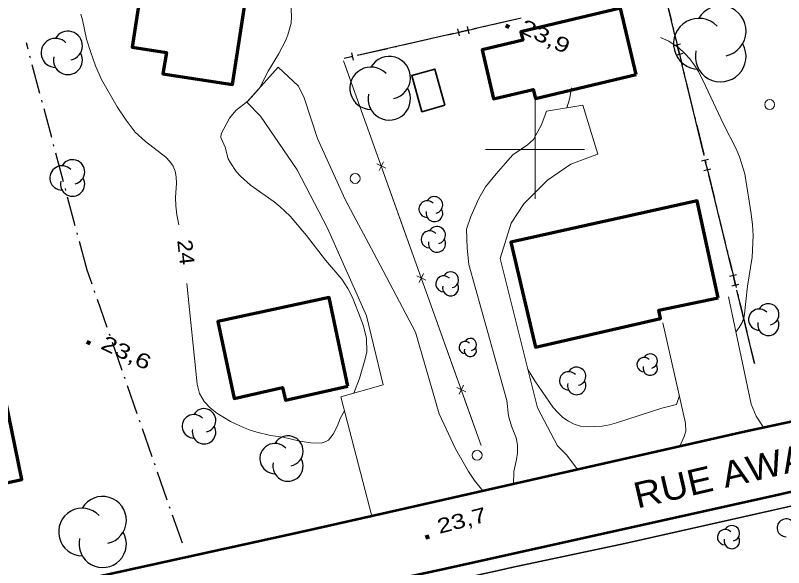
# Model space of a CAD drawing. Extents: x 356765 to 358572, y 5103174 to 5104650.
# Drawn here: x 357647.4 to 357725.1, y 5103957.7 to 5104013.5 of the extents above; entities that cross this region are included whole.
import ezdxf
from ezdxf.enums import TextEntityAlignment as Align

# ---------------------------------------------------------------- set-up
doc = ezdxf.new("R2010")
doc.units = 0
doc.header["$LTSCALE"] = 0.6
doc.linetypes.add('DOT_DASHED', pattern=[7.7, 5, -1.2, 0.3, -1.2])
for name, color, linetype, lineweight in [('19', 7, 'Continuous', 13), ('2', 7, 'Continuous', 13), ('21', 7, 'Continuous', 53), ('22', 7, 'Continuous', 35), ('3', 7, 'Continuous', 140), ('31', 7, 'Continuous', 70), ('36', 7, 'Continuous', 13), ('37', 7, 'Continuous', 13), ('41', 7, 'DOT_DASHED', 25), ('44', 7, 'Continuous', 25), ('61', 7, 'Continuous', 13)]:
    doc.layers.add(name, color=color, linetype=linetype, lineweight=lineweight)

msp = doc.modelspace()

# ---------------------------------------------------------------- linework, layer by layer
at = {"layer": '19'}
for points in [[(357676.64, 5104005.23), (357676.07, 5104006.38), (357674.01, 5104008.3), (357670.86, 5104004.78), (357672.24, 5104003.37)], [(357694.72, 5103965.49), (357693.89, 5103966.55), (357693.26, 5103967.47), (357692.59, 5103968.65), (357691.97, 5103969.74), (357690.29, 5103973.3), (357687.9, 5103981.54), (357684, 5103988.96), (357680.8, 5103994.94), (357678, 5104001.12), (357676.64, 5104005.23)], [(357704.3, 5103967.66), (357703.21, 5103969.11), (357702.27, 5103970.05), (357700.24, 5103973.88), (357696.46, 5103988.97), (357697.59, 5103992.55), (357698.86, 5103994.51), (357701.25, 5103996.89), (357703.63, 5103998.5), (357705.5, 5103999.22), (357706.35, 5103999.52), (357704.82, 5104004.48), (357701.15, 5104003.88), (357700.67, 5104002.49), (357700.29, 5104001.82), (357699.83, 5104001), (357699.23, 5104000.45), (357697.74, 5103999.44), (357697.25, 5103998.88), (357696.07, 5103997.53), (357695, 5103996.22), (357694.33, 5103995.05), (357693.51, 5103993.23), (357693.06, 5103991.95), (357693.14, 5103990.04), (357693.31, 5103988.37), (357697.15, 5103974.62), (357697.33, 5103973.09), (357697.61, 5103972.05), (357698.08, 5103970.87), (357698.24, 5103970.16), (357698.23, 5103969.34), (357698.12, 5103968.67), (357697.85, 5103967.44), (357697.81, 5103966.19)], [(357672.24, 5104003.37), (357675.94, 5103997.94), (357679, 5103992.04), (357682.95, 5103983.2), (357684.65, 5103976.22)], [(357723.13, 5103971.88), (357722.38, 5103973.05), (357721.87, 5103974.26), (357719.56, 5103985.09)], [(357712.94, 5103982.49), (357715.23, 5103972.34), (357715.26, 5103971.54), (357715.08, 5103971), (357714.66, 5103970)], [(357683.49, 5103962.95), (357682.59, 5103966.44), (357680.34, 5103975.01), (357684.65, 5103976.22)]]:
    msp.add_lwpolyline(points, dxfattribs=at)
at = {"layer": '2'}
for points in [[(357675.28, 5104014.84), (357675.38, 5104013.42), (357675.32, 5104012.76), (357674.99, 5104011.57), (357674.79, 5104011.05), (357674.05, 5104009.62), (357673, 5104007.92), (357672.12, 5104006.19), (357670.97, 5104004.9), (357669.72, 5104003.94), (357669.08, 5104003.17), (357668.24, 5104001.58), (357668.23, 5104001.19), (357668.64, 5104000.22), (357668.97, 5103999.04), (357669.18, 5103998.63), (357669.77, 5103997.76), (357670.19, 5103997.3), (357671.22, 5103996.38), (357673.61, 5103994.69), (357674.21, 5103994.21), (357675.23, 5103993.26), (357676.89, 5103991.32), (357678.81, 5103988.82), (357680.45, 5103986.88), (357681.07, 5103985.96), (357681.54, 5103985.03), (357682.39, 5103982.87), (357682.62, 5103982.25), (357682.94, 5103980.94), (357682.97, 5103979.54), (357682.83, 5103978.84), (357682.25, 5103976.86), (357681.66, 5103975.38)], [(357663.95, 5103992.38), (357663.75, 5103993.38), (357663.66, 5103994.29), (357663.63, 5103995.13), (357663.73, 5103996.59), (357663.69, 5103997.24), (357663.6, 5103997.8), (357663.38, 5103998.32), (357663.07, 5103998.78), (357662.66, 5103999.21), (357660.61, 5104000.8), (357659.55, 5104001.76), (357658.63, 5104002.95), (357657.73, 5104004.29), (357656.13, 5104007.08), (357655.53, 5104008.46), (357655.05, 5104009.8), (357654.63, 5104011.15), (357654.23, 5104013.09), (357654.04, 5104013.66)], [(357712.69, 5104011.3), (357713.52, 5104010.94), (357714.58, 5104010.23), (357715.13, 5104009.74), (357715.65, 5104009.16), (357716.11, 5104008.55), (357716.52, 5104007.87), (357717.26, 5104006.44), (357719.09, 5104002.49), (357720.33, 5104000.07), (357720.68, 5103999.26), (357721.21, 5103997.54), (357721.87, 5103993.49), (357722.01, 5103992.38), (357722.08, 5103991.3), (357721.96, 5103989.13), (357721.49, 5103986.2), (357721.16, 5103983.09), (357720.94, 5103982.51), (357720.66, 5103982.01), (357720.31, 5103981.57)], [(357703.23, 5104004.22), (357703.49, 5104005.09), (357703.69, 5104006.21)], [(357680.71, 5103973.58), (357680.33, 5103972.87), (357679.99, 5103972.01), (357679.57, 5103971.22), (357679.1, 5103970.63), (357678.77, 5103970.46), (357678.36, 5103970.33), (357677.33, 5103970.34), (357676.21, 5103970.51), (357674.53, 5103970.92), (357673.24, 5103971.11), (357671.85, 5103971.44), (357671.17, 5103971.65), (357670.51, 5103971.9), (357669.18, 5103972.51), (357667.82, 5103973.34), (357667.14, 5103973.9), (357666.53, 5103974.54), (357666.07, 5103975.34), (357665.83, 5103976.28), (357664.76, 5103986.46)], [(357714.6, 5103975.13), (357714.32, 5103974.21), (357712.83, 5103973.86), (357708.23, 5103972.36), (357707.52, 5103972.17), (357706.78, 5103972.04), (357705.3, 5103971.96), (357704.6, 5103972.04), (357703.97, 5103972.24), (357703.39, 5103972.54), (357702.82, 5103972.93), (357702.3, 5103973.41), (357701.84, 5103973.94), (357699.97, 5103976.62), (357699.5, 5103977.38), (357699.24, 5103977.87)]]:
    msp.add_lwpolyline(points, dxfattribs=at)
at = {"layer": '21'}
for points in [[(357803.95, 5104055.8), (357805.89, 5104050.31), (357808.56, 5104042.79), (357810.38, 5104037.69), (357815.57, 5104023.67), (357820.35, 5104009.43), (357821.21, 5104005.75), (357821.24, 5104004.25), (357821.01, 5104002.15), (357820.31, 5104000.5), (357819.47, 5103999.18), (357818.33, 5103997.68), (357815.68, 5103995.72), (357808.53, 5103993.38), (357791.81, 5103988.26), (357777.12, 5103984.46), (357766.22, 5103981.66), (357755.76, 5103979.17), (357742.45, 5103976.01), (357721.33, 5103971.51), (357683.49, 5103962.95), (357676.61, 5103961.4), (357651.76, 5103955.95), (357619.95, 5103948.59)], [(357861.81, 5104005.16), (357849.29, 5104000.32), (357839.84, 5103996.55), (357827.79, 5103992.05), (357818.78, 5103989.17), (357809.94, 5103986.51), (357799.82, 5103983.5), (357791.18, 5103980.96), (357773.86, 5103976.18), (357750.32, 5103970.73), (357747.82, 5103970.18), (357735.23, 5103967.55), (357724.5, 5103965.08), (357711.57, 5103962.2), (357690.8, 5103957.59), (357678.36, 5103954.94), (357640.5, 5103946.09)]]:
    msp.add_lwpolyline(points, dxfattribs=at)
at = {"layer": '22'}
msp.add_lwpolyline([(357854.01, 5104000.38), (357844.1, 5103996.66), (357833.56, 5103992.87), (357823.57, 5103989.42), (357813.35, 5103986.13), (357803.23, 5103983.08), (357792.24, 5103979.79), (357781.87, 5103976.69), (357769.45, 5103973.63), (357757.47, 5103970.99), (357744.74, 5103968.09), (357732.63, 5103965.47), (357721.21, 5103962.9), (357709.07, 5103960.19), (357697.62, 5103957.74), (357696.62, 5103957.53), (357693.84, 5103956.93), (357685.1, 5103955.04), (357676.27, 5103952.93), (357672.32, 5103952), (357660.23, 5103949.32), (357647.75, 5103946.51), (357634.21, 5103943.46)], dxfattribs=at)
at = {"layer": '3'}
for p, q in [((357697.03, 5104012.51), (357697.39, 5104012.34)), ((357654.65, 5103980.55), (357655.01, 5103980.38)), ((357688.91, 5103960.79), (357689.3, 5103960.9))]:
    msp.add_line(p, q, dxfattribs=at)
at = {"layer": '31'}
for points in [[(357671, 5104017.08), (357660.54, 5104018.69), (357659.23, 5104010.34), (357662.71, 5104009.8), (357662.36, 5104007.63), (357669.4, 5104006.57), (357671, 5104017.08)], [(357710.24, 5104007.56), (357708.65, 5104014.27), (357698.55, 5104011.88), (357698.75, 5104011.03), (357694.64, 5104010.05), (357695.81, 5104005.11), (357699.82, 5104006.06), (357700.04, 5104005.15), (357710.24, 5104007.56)], [(357718.51, 5103985.01), (357716.39, 5103994.82), (357697.54, 5103990.62), (357700.03, 5103980.01), (357712.69, 5103982.91), (357712.53, 5103983.76), (357718.51, 5103985.01)], [(357681.06, 5103976.09), (357679.19, 5103985.05), (357667.92, 5103982.63), (357669.56, 5103974.82), (357674.44, 5103975.93), (357674.75, 5103974.65), (357681.06, 5103976.09)], [(357641.54, 5103979.2), (357637.24, 5103978.36), (357640.17, 5103964.92), (357648.07, 5103966.65), (357646.43, 5103974.72), (357642.71, 5103973.94), (357641.54, 5103979.2)]]:
    msp.add_lwpolyline(points, close=True, dxfattribs=at)
at = {"layer": '31', "lineweight": 35}
msp.add_lwpolyline([(357690.89, 5104004.47), (357689.85, 5104008.12), (357687.52, 5104007.46), (357688.56, 5104003.81), (357690.89, 5104004.47)], close=True, dxfattribs=at)
at = {"layer": '36'}
for centre in [(357723.7321, 5104004.5363), (357681.8038, 5103997.0671), (357694.1438, 5103969.0971)]:
    msp.add_circle(centre, 0.5, dxfattribs=at)
at = {"layer": '37', "lineweight": 25}
for p, q in [((357713.06, 5104015.9), (357714.24, 5104011.04)), ((357698.6, 5104013.27), (357693.72, 5104012.16)), ((357692.35, 5104011.47), (357692.18, 5104012.2)), ((357693.24, 5104012.05), (357692.26, 5104011.83)), ((357693.32, 5104011.69), (357693.16, 5104012.42)), ((357691.77, 5104011.72), (357686.9, 5104010.61)), ((357686.9, 5104010.61), (357682.02, 5104009.5)), ((357714.72, 5104010.65), (357713.99, 5104010.47)), ((357714.36, 5104010.56), (357714.59, 5104009.58)), ((357681.62, 5104009.03), (357681.46, 5104009.76)), ((357714.96, 5104009.68), (357714.23, 5104009.5)), ((357681.54, 5104009.39), (357680.69, 5104009.2)), ((357714.71, 5104009.1), (357715.89, 5104004.24)), ((357715.89, 5104004.24), (357717.07, 5103999.38)), ((357717.55, 5103998.99), (357716.83, 5103998.81)), ((357717.19, 5103998.89), (357717.43, 5103997.92)), ((357717.79, 5103998.02), (357717.06, 5103997.84)), ((357717.55, 5103997.44), (357718.73, 5103992.58)), ((357718.73, 5103992.58), (357719.91, 5103987.72)), ((357720.39, 5103987.33), (357719.66, 5103987.15)), ((357720.03, 5103987.23), (357720.26, 5103986.26)), ((357720.62, 5103986.36), (357719.9, 5103986.18)), ((357720.38, 5103985.78), (357721.56, 5103980.92)), ((357721.56, 5103980.92), (357722.18, 5103978.37))]:
    msp.add_line(p, q, dxfattribs=at)
at = {"layer": '37', "linetype": 'DOT_DASHED', "lineweight": 25}
for p, q in [((357713.08, 5104015.91), (357722.2, 5103978.38)), ((357698.61, 5104013.25), (357680.7, 5104009.18))]:
    msp.add_line(p, q, dxfattribs=at)
at = {"layer": '37'}
for p, q in [((357694.56, 5103970.07), (357680.63, 5104008.95)), ((357682.42, 5104003.96), (357680.73, 5104008.67)), ((357684.1, 5103999.25), (357682.42, 5104003.96)), ((357684.66, 5103998.76), (357684.23, 5103997.86)), ((357684.89, 5103998.1), (357683.99, 5103998.53)), ((357686.47, 5103992.66), (357684.78, 5103997.37)), ((357688.15, 5103987.96), (357686.47, 5103992.66)), ((357688.94, 5103986.8), (357688.04, 5103987.23)), ((357688.7, 5103987.47), (357688.27, 5103986.56)), ((357690.51, 5103981.37), (357688.83, 5103986.07)), ((357692.2, 5103976.66), (357690.51, 5103981.37)), ((357692.75, 5103976.17), (357692.32, 5103975.27)), ((357692.99, 5103975.5), (357692.08, 5103975.93)), ((357694.56, 5103970.07), (357692.87, 5103974.78))]:
    msp.add_line(p, q, dxfattribs=at)
at = {"layer": '41'}
msp.add_lwpolyline([(357664.32, 5103960.21), (357654.69, 5103987.81), (357648.54, 5104010.76)], dxfattribs=at)
at = {"layer": '44'}
for centre, radius, start, end in [((357718.781, 5104011.9604), 2.5644, 282.26917, 149.72626), ((357716.5757, 5104010.6782), 2.5644, 44.11537, 269.80396), ((357652.7511, 5104010.4848), 1.4631, 282.26917, 149.72626), ((357651.4928, 5104009.7532), 1.4631, 44.11537, 269.80396), ((357718.781, 5104009.3961), 2.5644, 166.93686, 29.62122), ((357652.7511, 5104009.0217), 1.4631, 166.93686, 29.62122), ((357685.255, 5104007.2501), 2.1428, 282.26917, 149.72626), ((357683.4122, 5104006.1787), 2.1428, 44.11537, 269.80396), ((357685.255, 5104005.1073), 2.1428, 166.93686, 29.62122), ((357653.2141, 5103997.7333), 1.2308, 282.26917, 149.72626), ((357652.1556, 5103997.1179), 1.2308, 44.11537, 269.80396), ((357653.2141, 5103996.5026), 1.2308, 166.93686, 29.62122), ((357689.0978, 5103993.9691), 0.8413, 44.11537, 269.80396), ((357689.8214, 5103994.3898), 0.8413, 282.26917, 149.72626), ((357689.8214, 5103993.5484), 0.8413, 166.93686, 29.62122), ((357689.3374, 5103990.9096), 0.8649, 44.11537, 269.80396), ((357690.0812, 5103991.3421), 0.8649, 282.26917, 149.72626), ((357690.0812, 5103990.4772), 0.8649, 166.93686, 29.62122), ((357690.7623, 5103986.4184), 0.8088, 44.11537, 269.80396), ((357691.4578, 5103986.8227), 0.8088, 282.26917, 149.72626), ((357691.4578, 5103986.014), 0.8088, 166.93686, 29.62122), ((357722.6764, 5103982.8043), 1.0707, 44.11537, 269.80396), ((357723.5972, 5103983.3397), 1.0707, 282.26917, 149.72626), ((357723.5972, 5103982.269), 1.0707, 166.93686, 29.62122), ((357693.456, 5103980.2904), 0.6129, 282.26917, 149.72626), ((357692.9289, 5103979.9839), 0.6129, 44.11537, 269.80396), ((357693.456, 5103979.6774), 0.6129, 166.93686, 29.62122), ((357711.6533, 5103978.6195), 0.7261, 282.26917, 149.72626), ((357711.0288, 5103978.2565), 0.7261, 44.11537, 269.80396), ((357704.2083, 5103977.076), 0.9298, 282.26917, 149.72626), ((357711.6533, 5103977.8934), 0.7261, 166.93686, 29.62122), ((357703.4087, 5103976.6111), 0.9298, 44.11537, 269.80396), ((357704.2083, 5103976.1462), 0.9298, 166.93686, 29.62122), ((357666.5169, 5103972.6218), 1.1896, 282.26917, 149.72626), ((357665.4938, 5103972.027), 1.1896, 44.11537, 269.80396), ((357666.5169, 5103971.4322), 1.1896, 166.93686, 29.62122), ((357675.0083, 5103969.5288), 1.5282, 282.26917, 149.72626), ((357673.694, 5103968.7647), 1.5282, 44.11537, 269.80396), ((357675.0083, 5103968.0006), 1.5282, 166.93686, 29.62122), ((357656.261, 5103962.5427), 2.3966, 282.26917, 149.72626), ((357654.1999, 5103961.3444), 2.3966, 44.11537, 269.80396), ((357725.3925, 5103961.7704), 0.8986, 44.11537, 269.80396), ((357656.261, 5103960.1461), 2.3966, 166.93686, 29.62122), ((357719.2329, 5103960.8278), 0.7847, 44.11537, 269.80396), ((357719.9078, 5103961.2202), 0.7847, 282.26917, 149.72626), ((357719.9078, 5103960.4355), 0.7847, 166.93686, 29.62122)]:
    msp.add_arc(centre, radius, start, end, dxfattribs=at)
at = {"layer": '61'}
for p, q in [((357700, 5103995), (357700, 5104005)), ((357695, 5104000), (357705, 5104000))]:
    msp.add_line(p, q, dxfattribs=at)

# ---------------------------------------------------------------- texts
at = {"layer": '2', "width": 1.15}
msp.add_text('24', height=1.5, rotation=276.216, dxfattribs=at).set_placement((357663.9415, 5103989.5312), align=Align.CENTER)
at = {"layer": '21', "width": 1.1}
msp.add_text('RUE AWASOS', height=2.6, rotation=13.134, dxfattribs=at).set_placement((357710.34, 5103963.71))
at = {"layer": '3'}
for s, rotation, width, p in [('23,9   ', 334.619, 1.35, (357698.33, 5104011.88)), ('23,6   ', 334.619, 1.35, (357655.95, 5103979.92)), ('23,7   ', 14.619, 1.3, (357690.32, 5103961.15))]:
    msp.add_text(s, height=1.5, rotation=rotation, dxfattribs=dict(at, width=width)).set_placement(p)

doc.saveas('drawing.dxf')
